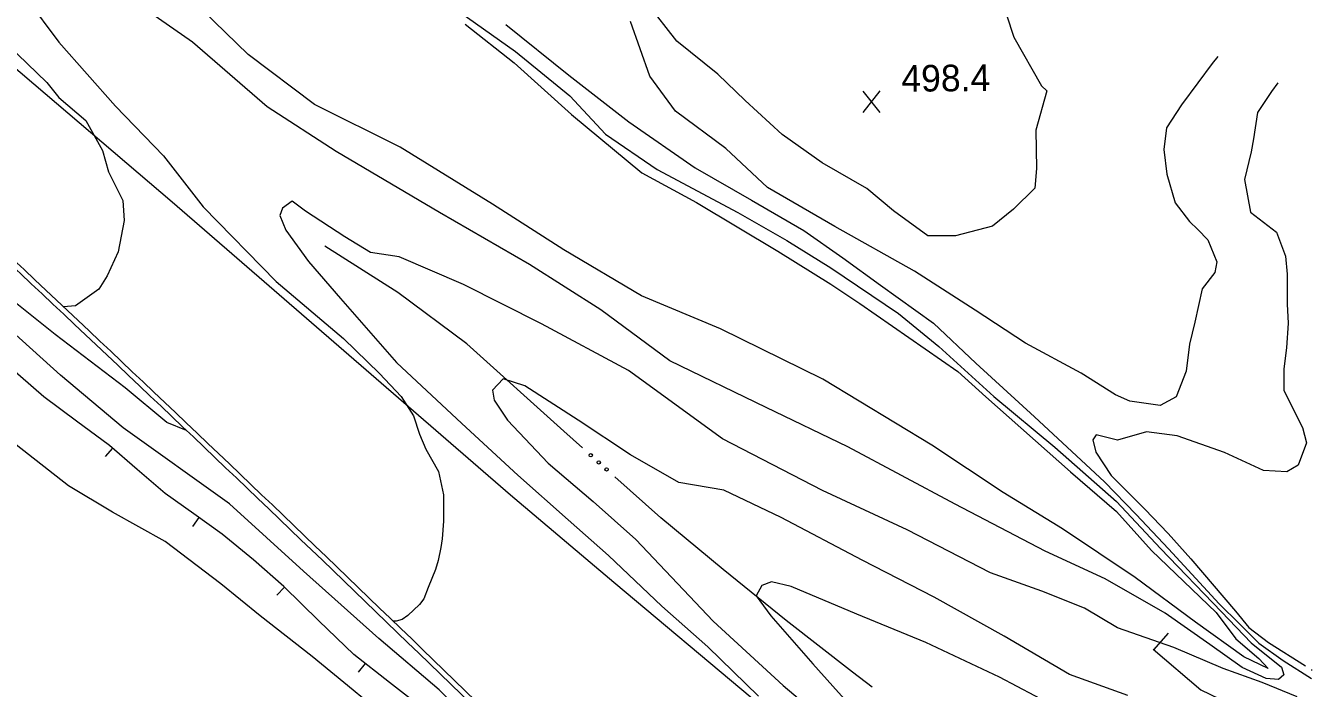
# Model space of a CAD drawing. Extents: x 2361284 to 2366480, y 6976556 to 6985346.
# Drawn here: x 2364847.8 to 2365079.9, y 6976760.7 to 6976880.3 of the extents above; entities that cross this region are included whole.
import ezdxf

# ---------------------------------------------------------------- set-up
doc = ezdxf.new("R2010")
doc.units = 0
doc.header["$LTSCALE"] = 1.9
for name, color, linetype, lineweight in [('12', 7, 'Continuous', 13), ('13', 7, 'Continuous', 13), ('21', 7, 'Continuous', 13), ('27', 7, 'Continuous', 13), ('3', 7, 'Continuous', 13), ('5', 7, 'Continuous', 13), ('9', 7, 'Continuous', 13)]:
    doc.layers.add(name, color=color, linetype=linetype, lineweight=lineweight)

msp = doc.modelspace()

# ---------------------------------------------------------------- linework, layer by layer
at = {"layer": '12'}
for p, q in [((2365001.959, 6976864.676), (2364998.842, 6976868.527)), ((2364998.879, 6976864.647), (2365001.922, 6976868.556))]:
    msp.add_line(p, q, dxfattribs=at)
msp.add_lwpolyline([(2365050.034, 6976749.125), (2365036.199, 6976755.983), (2365023.464, 6976762.743), (2365010.175, 6976768.967), (2364997.735, 6976774.059), (2364985.857, 6976779.086), (2364982.353, 6976779.925), (2364980.595, 6976779.236), (2364979.542, 6976777.416), (2364982.217, 6976773.761), (2364989.76, 6976765.102), (2364995.986, 6976758.171), (2365008.469, 6976746.469), (2365013.137, 6976742.483), (2365016.362, 6976739.773), (2365022.828, 6976735.965)], dxfattribs=at)
at = {"layer": '13'}
for points in [[(2364795.389, 6976924.993), (2364803.511, 6976917.379), (2364809.148, 6976910.553), (2364815.983, 6976902.618), (2364820.517, 6976897.97), (2364836.494, 6976883.691), (2364844.539, 6976876.888), (2364851.563, 6976870.074), (2364853.72, 6976867.344), (2364858.6, 6976863.221), (2364861.612, 6976857.789), (2364862.698, 6976853.938), (2364865.257, 6976848.783), (2364865.532, 6976845.166), (2364864.446, 6976839.515), (2364862.437, 6976835.176), (2364860.93, 6976832.76), (2364856.728, 6976829.783), (2364854.599, 6976829.59)], [(2364876.763, 6976807.27), (2364873.219, 6976808.676), (2364865.679, 6976814.966), (2364853.086, 6976824.606), (2364833.155, 6976840.478), (2364818.013, 6976854.273), (2364804.623, 6976863.597), (2364789.545, 6976874.925), (2364772.718, 6976890.235)], [(2364927.069, 6976880.602), (2364935.874, 6976873.626), (2364946.235, 6976864.304), (2364958.944, 6976853.753), (2364968.776, 6976848.428), (2364983.451, 6976839.607), (2364993.048, 6976833.647), (2364998.271, 6976830.186), (2365015.949, 6976817.905), (2365020.992, 6976813.342), (2365036.273, 6976799.796), (2365044.551, 6976792.605), (2365050.888, 6976785.604), (2365062.526, 6976774.385), (2365066.101, 6976769.608), (2365070.275, 6976766.088), (2365071.951, 6976764.254), (2365067.552, 6976766.402), (2365058.852, 6976772.64), (2365047.944, 6976780.706), (2365034.811, 6976789.472), (2365024.127, 6976796.08), (2365011.266, 6976804.609), (2364991.591, 6976816.513), (2364973.124, 6976825.617), (2364958.896, 6976831.552), (2364944.827, 6976839.869), (2364931.967, 6976848.118), (2364915.298, 6976858.38), (2364899.875, 6976866.123), (2364887.878, 6976875.15), (2364875.643, 6976887.134)], [(2364847.929, 6976885.24), (2364853.755, 6976877.335), (2364863.966, 6976865.782), (2364872.621, 6976856.864), (2364879.779, 6976847.611), (2364892.968, 6976834.145), (2364905.116, 6976823.86), (2364911.577, 6976817.532), (2364915.517, 6976813.36), (2364917.75, 6976809.87), (2364918.791, 6976806.569), (2364919.938, 6976803.9), (2364922.237, 6976799.822), (2364923.116, 6976795.66), (2364923.172, 6976790.851)], [(2364923.128, 6976884.905), (2364936.165, 6976875.689), (2364945.962, 6976867.681), (2364952.369, 6976860.752), (2364961.719, 6976854.34), (2364976.244, 6976846.628), (2364985.103, 6976841.532), (2364993.05, 6976836.608), (2365005.249, 6976828.352), (2365012.507, 6976822.442), (2365022.452, 6976813.396), (2365033.471, 6976804.22), (2365044.573, 6976794.446), (2365052.504, 6976785.95), (2365063.534, 6976774.534), (2365068.848, 6976768.884), (2365074.319, 6976764.526), (2365074.753, 6976763.13), (2365073.79, 6976762.321), (2365071.567, 6976762.459), (2365067.26, 6976764.479), (2365061.441, 6976768.594), (2365053.376, 6976774.288), (2365042.557, 6976780.445), (2365031.719, 6976785.482), (2365015.486, 6976793.969), (2364996.097, 6976804.284), (2364981.339, 6976811.394), (2364963.957, 6976819.81), (2364951.51, 6976829.012), (2364938.691, 6976837.191), (2364922.452, 6976846.627), (2364903.755, 6976857.6), (2364891.348, 6976865.682), (2364877.866, 6976877.344), (2364864.829, 6976886.491)], [(2365024.727, 6976882.281), (2365026.056, 6976878.253), (2365031.05, 6976869.471), (2365031.999, 6976868.58), (2365030.025, 6976861.49), (2365030.161, 6976854.53), (2365029.855, 6976851.018), (2365025.961, 6976847.221), (2365022.17, 6976844.115), (2365015.506, 6976842.412), (2365010.526, 6976842.424), (2365004.322, 6976846.925), (2364999.514, 6976850.939), (2364991.459, 6976855.593), (2364984.24, 6976860.705), (2364977.562, 6976866.822), (2364972.647, 6976871.575), (2364965.24, 6976877.515), (2364959.913, 6976884.425)], [(2364953.77, 6976731.219), (2364949.986, 6976734.833), (2364944.721, 6976739.512), (2364933.756, 6976749.309), (2364922.371, 6976760.431), (2364911.451, 6976769.718), (2364897.896, 6976781.86), (2364884.549, 6976794.033), (2364865.368, 6976807.722), (2364854.027, 6976817.245), (2364839.663, 6976830.178), (2364827.694, 6976840.456), (2364815.53, 6976849.34), (2364801.902, 6976860.471), (2364792.145, 6976868.519), (2364782.717, 6976875.72), (2364771.717, 6976882.956)], [(2364934.379, 6976880.542), (2364945.747, 6976871.4), (2364956.587, 6976862.992), (2364968.577, 6976854.655), (2364978.693, 6976848.812), (2364988.176, 6976843.342), (2364995.193, 6976838.438), (2365001.99, 6976833.462), (2365011.527, 6976826.602), (2365019.185, 6976819.376), (2365029.757, 6976809.715), (2365042.391, 6976797.964), (2365048.116, 6976792.059), (2365053.946, 6976785.883), (2365063.081, 6976775.95), (2365066.746, 6976772.315), (2365070.248, 6976768.878), (2365074.658, 6976765.71), (2365079.77, 6976762.458)], [(2365062.841, 6976874.773), (2365061.843, 6976873.484), (2365059.236, 6976870.039), (2365056.284, 6976866.04), (2365053.613, 6976861.875), (2365053.131, 6976857.97), (2365053.633, 6976853.524), (2365055.182, 6976848.359), (2365057.754, 6976845.003), (2365059.268, 6976843.558), (2365061.056, 6976841.665), (2365062.664, 6976837.72), (2365062.342, 6976835.767), (2365060.04, 6976832.854), (2365058.677, 6976826.82), (2365057.745, 6976822.812), (2365057.161, 6976817.967), (2365055.365, 6976813.349), (2365052.459, 6976811.791), (2365046.983, 6976812.546), (2365044.4, 6976813.695), (2365038.204, 6976817.596), (2365028.161, 6976823.021), (2365019.084, 6976828.944), (2365008.126, 6976836.031), (2364993.739, 6976844.065), (2364981.591, 6976851.139), (2364974.074, 6976858.158), (2364964.989, 6976864.922), (2364960.399, 6976871.209), (2364956.855, 6976881.116)], [(2365073.706, 6976870.016), (2365072.511, 6976868.475), (2365070.007, 6976864.691), (2365069.293, 6976859.914), (2365068.895, 6976857.55), (2365067.692, 6976852.587), (2365068.729, 6976846.688), (2365073.432, 6976843.052), (2365075.075, 6976838.718), (2365075.356, 6976835.45), (2365075.377, 6976830.049), (2365075.55, 6976826.611), (2365075.252, 6976822.189), (2365074.768, 6976818.354), (2365074.775, 6976814.464), (2365078.149, 6976807.815), (2365078.835, 6976805.041), (2365077.353, 6976801.017), (2365075.306, 6976799.756), (2365071.102, 6976800.047), (2365064.031, 6976803.28), (2365055.512, 6976806.289), (2365050.004, 6976807.037), (2365044.768, 6976805.517), (2365040.9, 6976806.45), (2365040.278, 6976805.544), (2365040.843, 6976803.328), (2365043.619, 6976799.106), (2365049.666, 6976793.074), (2365053.92, 6976788.663), (2365058.003, 6976784.082), (2365066.054, 6976774.618), (2365068.472, 6976771.661), (2365071.976, 6976768.994), (2365078.678, 6976764.758)], [(2365077.161, 6976759.193), (2365070.866, 6976761.773), (2365063.812, 6976764.306), (2365054.935, 6976768.081), (2365044.74, 6976771.625), (2365038.787, 6976775.179), (2365031.098, 6976778.236), (2365021.844, 6976781.578), (2365006.801, 6976789.285), (2364991.552, 6976796.441), (2364973.502, 6976805.75), (2364956.534, 6976818.1), (2364940.823, 6976826.5), (2364926.725, 6976833.626), (2364915.116, 6976838.617), (2364909.999, 6976839.368), (2364905.342, 6976842.204), (2364898.258, 6976846.867), (2364895.81, 6976848.644), (2364894.112, 6976847.408), (2364893.608, 6976846.06), (2364894.68, 6976843.413), (2364898.805, 6976837.782), (2364904.547, 6976831.095), (2364914.688, 6976819.512), (2364926.464, 6976808.492), (2364936.582, 6976799.168), (2364945.61, 6976791.125), (2364952.912, 6976784.653), (2364962.509, 6976775.504), (2364970.83, 6976768.172), (2364980.005, 6976759.259)], [(2365046.636, 6976759.433), (2365036.091, 6976763.223), (2365024.324, 6976770.091), (2365011.697, 6976777.131), (2364998.682, 6976783.848), (2364984.088, 6976791.561), (2364973.701, 6976796.461), (2364965.577, 6976797.874), (2364956.899, 6976802.832), (2364947.439, 6976809.102), (2364937.839, 6976815.292), (2364933.897, 6976816.574), (2364931.966, 6976814.536), (2364932.283, 6976812.708), (2364934.667, 6976809.14), (2364942.023, 6976801.35), (2364950.169, 6976794.437), (2364957.825, 6976787.56), (2364971.825, 6976772.852), (2364984.407, 6976761.181), (2364997.915, 6976749.839)], [(2364947.978, 6976722.972), (2364945.421, 6976725.809), (2364942.181, 6976728.938), (2364936.18, 6976734.201), (2364928.108, 6976740.794), (2364922.369, 6976746.931), (2364913.835, 6976754.6), (2364906.82, 6976760.373), (2364899.443, 6976766.423), (2364890.041, 6976773.805), (2364882.957, 6976779.547), (2364872.923, 6976787.202), (2364863.402, 6976792.533), (2364855.487, 6976797.247), (2364844.686, 6976805.735)], [(2364923.172, 6976790.851), (2364922.91, 6976787.696), (2364922.692, 6976786.125), (2364922.199, 6976783.781), (2364921.684, 6976782.126), (2364920.405, 6976778.923), (2364919.566, 6976776.855), (2364918.833, 6976775.848), (2364916.73, 6976773.843), (2364915.669, 6976773.15), (2364914.609, 6976772.813), (2364914.082, 6976772.813)], [(2365079.895, 6976763.989), (2365079.888, 6976763.989), (2365079.879, 6976763.989), (2365079.875, 6976763.989), (2365079.871, 6976763.989), (2365079.865, 6976763.989), (2365079.862, 6976763.989), (2365079.853, 6976763.988), (2365079.841, 6976763.988), (2365079.835, 6976763.988), (2365079.826, 6976763.988), (2365079.814, 6976763.988), (2365079.808, 6976763.988), (2365079.773, 6976763.988), (2365079.755, 6976763.988), (2365079.749, 6976763.988), (2365079.741, 6976763.988), (2365079.737, 6976763.988), (2365079.728, 6976763.988), (2365079.724, 6976763.988), (2365079.718, 6976763.988), (2365079.715, 6976763.988)]]:
    msp.add_lwpolyline(points, dxfattribs=at)
at = {"layer": '21'}
for points in [[(2364948.217, 6976804.109), (2364944.828, 6976807.137), (2364927.358, 6976822.872), (2364914.927, 6976832.184), (2364901.739, 6976840.53)], [(2365000.48, 6976760.884), (2364996.964, 6976763.611), (2364984.975, 6976772.947), (2364973.617, 6976782.18), (2364962.336, 6976791.504), (2364954.067, 6976798.884)]]:
    msp.add_lwpolyline(points, dxfattribs=at)
for centre in [(2364949.717, 6976802.777), (2364951.149, 6976801.498), (2364952.581, 6976800.219)]:
    msp.add_circle(centre, 0.3, dxfattribs=at)
at = {"layer": '27'}
for p, q in [((2364863.403, 6976804.053), (2364862.107, 6976802.54)), ((2364878.992, 6976791.561), (2364877.838, 6976789.929)), ((2364894.483, 6976778.937), (2364893.086, 6976777.504)), ((2364908.994, 6976765.194), (2364907.769, 6976763.613))]:
    msp.add_line(p, q, dxfattribs=at)
msp.add_lwpolyline([(2364919.906, 6976756.718), (2364913.407, 6976761.736), (2364906.959, 6976766.784), (2364900.641, 6976772.915), (2364894.342, 6976779.076), (2364888.855, 6976783.914), (2364883.211, 6976788.56), (2364878.076, 6976792.213), (2364872.941, 6976795.863), (2364867.9, 6976800.195), (2364862.858, 6976804.528), (2364856.936, 6976808.941), (2364851.013, 6976813.346), (2364844.459, 6976819.034)], dxfattribs=at)
at = {"layer": '3'}
msp.add_lwpolyline([(2364757.917, 6976953.378), (2364762.76, 6976947.834), (2364765.247, 6976945.129), (2364769.123, 6976941.203), (2364784.451, 6976926.688), (2364792.192, 6976919.528), (2364803.91, 6976908.912), (2364815.767, 6976898.452), (2364821.751, 6976893.282), (2364874.16, 6976848.558), (2364935.226, 6976795.645), (2364953.87, 6976779.839), (2364978.85, 6976758.907), (2364991.259, 6976748.346), (2365006.927, 6976734.64), (2365027.687, 6976716.215), (2365038.135, 6976707.08), (2365065.071, 6976683.995), (2365078.625, 6976672.552)], dxfattribs=at)
for radius in [6631.648, 6632.608]:
    msp.add_arc((2360305.373, 6972002.986), radius, 45.66608, 47.15002, dxfattribs=at)
at = {"layer": '5'}
msp.add_lwpolyline([(2365051.316, 6976767.668), (2365052.625, 6976769.167), (2365053.94, 6976770.674)], dxfattribs=at)
at = {"layer": '9'}
msp.add_lwpolyline([(2365051.217, 6976767.756), (2365059.818, 6976760.438), (2365063.144, 6976758.8)], dxfattribs=at)

# ---------------------------------------------------------------- texts
at = {"layer": '12'}
msp.add_text('498.4', height=4.799, rotation=0.545, dxfattribs=at).set_placement((2365005.768, 6976868.4))

doc.saveas('drawing.dxf')
